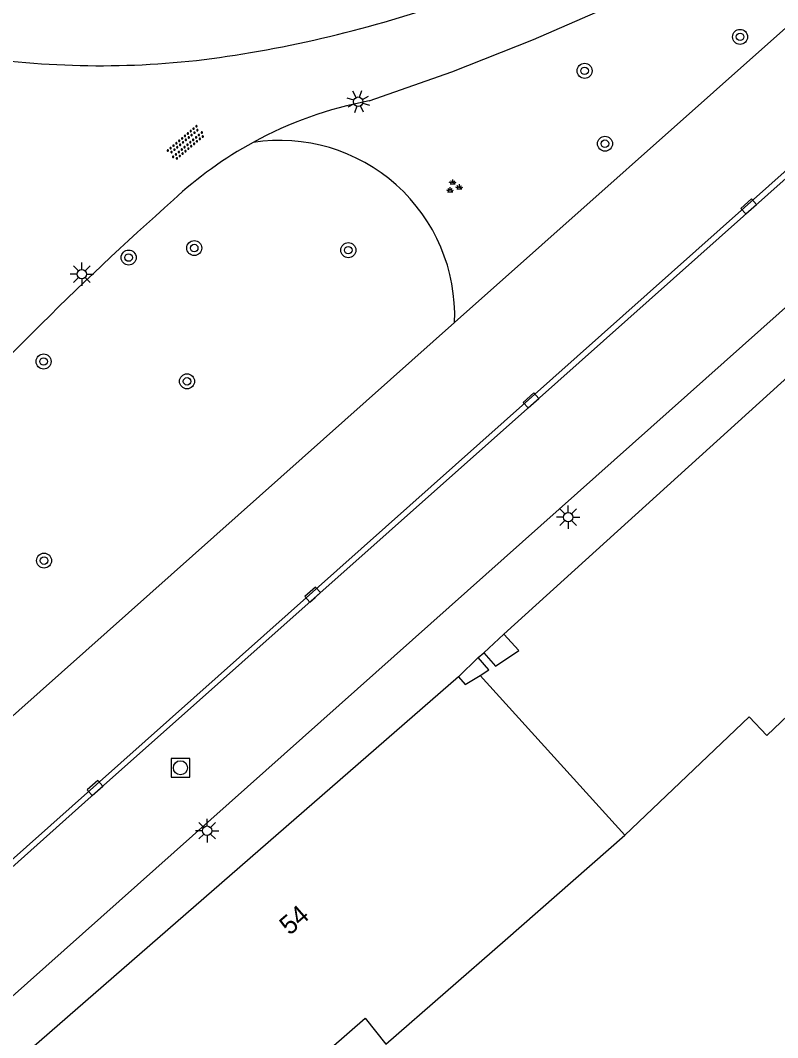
# Model space of a CAD drawing. Extents: x 132998 to 136004, y 396998 to 398512.
# Drawn here: x 133634.7 to 133675, y 397470 to 397524.1 of the extents above; entities that cross this region are included whole.
import ezdxf

# ---------------------------------------------------------------- set-up
doc = ezdxf.new("R2010")
doc.units = 0
for name, color, linetype in [('gg-anno-huisnummerreeks BGT', 7, 'Continuous'), ('gg-bbg-gedigitaliseerde bebouwing', 7, 'Continuous'), ('gg-bbg-hoofdgebouw', 7, 'Continuous'), ('gg-bbg-tussenscheiding', 7, 'Continuous'), ('gg-knt-onverhard', 7, 'Continuous'), ('gg-knt-verharding', 7, 'Continuous'), ('gg-knt-verharding nz', 7, 'Continuous'), ('gt-grn-groengrens', 7, 'Continuous'), ('gt-grn-weggrens', 7, 'Continuous'), ('gt-symb-boom', 7, 'Continuous'), ('gt-symb-groenvak', 7, 'Continuous'), ('gt-symb-kolk', 7, 'Continuous'), ('gt-symb-lichtmast', 7, 'Continuous'), ('gt-symb-overige verharding', 7, 'Continuous'), ('gt-symb-rioolschacht', 7, 'Continuous')]:
    doc.layers.add(name, color=color, linetype=linetype)

# ---------------------------------------------------------------- blocks, each defined once
blk = doc.blocks.new('gt0-OVH')
at = {"layer": 'gt-symb-overige verharding'}
for points in [[(-0.972, 0.298), (-0.967, 0.308), (-0.965, 0.319), (-0.966, 0.33), (-0.971, 0.34), (-0.978, 0.348), (-0.988, 0.353), (-0.999, 0.355), (-1.01, 0.354), (-1.02, 0.349), (-1.028, 0.342), (-1.033, 0.332), (-1.035, 0.321), (-1.034, 0.31), (-1.029, 0.3), (-1.022, 0.292), (-1.012, 0.287), (-1.001, 0.285), (-0.99, 0.286), (-0.98, 0.291)], [(-0.872, 0.106), (-0.867, 0.116), (-0.865, 0.126), (-0.866, 0.137), (-0.871, 0.147), (-0.878, 0.156), (-0.888, 0.161), (-0.899, 0.163), (-0.91, 0.162), (-0.92, 0.157), (-0.928, 0.15), (-0.933, 0.14), (-0.935, 0.129), (-0.934, 0.118), (-0.929, 0.108), (-0.922, 0.1), (-0.912, 0.095), (-0.901, 0.092), (-0.89, 0.094), (-0.88, 0.098)], [(-0.772, 0.298), (-0.767, 0.308), (-0.765, 0.319), (-0.766, 0.33), (-0.771, 0.34), (-0.778, 0.348), (-0.788, 0.353), (-0.799, 0.355), (-0.81, 0.354), (-0.82, 0.349), (-0.828, 0.342), (-0.833, 0.332), (-0.835, 0.321), (-0.834, 0.31), (-0.829, 0.3), (-0.822, 0.292), (-0.812, 0.287), (-0.801, 0.285), (-0.79, 0.286), (-0.78, 0.291)], [(-0.672, 0.106), (-0.667, 0.116), (-0.665, 0.126), (-0.666, 0.137), (-0.671, 0.147), (-0.678, 0.156), (-0.688, 0.161), (-0.699, 0.163), (-0.71, 0.162), (-0.72, 0.157), (-0.728, 0.15), (-0.733, 0.14), (-0.735, 0.129), (-0.734, 0.118), (-0.729, 0.108), (-0.722, 0.1), (-0.712, 0.095), (-0.701, 0.092), (-0.69, 0.094), (-0.68, 0.098)], [(-0.572, 0.298), (-0.567, 0.308), (-0.565, 0.319), (-0.566, 0.33), (-0.571, 0.34), (-0.578, 0.348), (-0.588, 0.353), (-0.599, 0.355), (-0.61, 0.354), (-0.62, 0.349), (-0.628, 0.342), (-0.633, 0.332), (-0.635, 0.321), (-0.634, 0.31), (-0.629, 0.3), (-0.622, 0.292), (-0.612, 0.287), (-0.601, 0.285), (-0.59, 0.286), (-0.58, 0.291)], [(-0.472, 0.106), (-0.467, 0.116), (-0.465, 0.126), (-0.466, 0.137), (-0.471, 0.147), (-0.478, 0.156), (-0.488, 0.161), (-0.499, 0.163), (-0.51, 0.162), (-0.52, 0.157), (-0.528, 0.15), (-0.533, 0.14), (-0.535, 0.129), (-0.534, 0.118), (-0.529, 0.108), (-0.522, 0.1), (-0.512, 0.095), (-0.501, 0.092), (-0.49, 0.094), (-0.48, 0.098)], [(-0.372, 0.298), (-0.367, 0.308), (-0.365, 0.319), (-0.366, 0.33), (-0.371, 0.34), (-0.378, 0.348), (-0.388, 0.353), (-0.399, 0.355), (-0.41, 0.354), (-0.42, 0.349), (-0.428, 0.342), (-0.433, 0.332), (-0.435, 0.321), (-0.434, 0.31), (-0.429, 0.3), (-0.422, 0.292), (-0.412, 0.287), (-0.401, 0.285), (-0.39, 0.286), (-0.38, 0.291)], [(-0.272, 0.106), (-0.267, 0.116), (-0.265, 0.126), (-0.266, 0.137), (-0.271, 0.147), (-0.278, 0.156), (-0.288, 0.161), (-0.299, 0.163), (-0.31, 0.162), (-0.32, 0.157), (-0.328, 0.15), (-0.333, 0.14), (-0.335, 0.129), (-0.334, 0.118), (-0.329, 0.108), (-0.322, 0.1), (-0.312, 0.095), (-0.301, 0.092), (-0.29, 0.094), (-0.28, 0.098)], [(-0.172, 0.298), (-0.167, 0.308), (-0.165, 0.319), (-0.166, 0.33), (-0.171, 0.34), (-0.178, 0.348), (-0.188, 0.353), (-0.199, 0.355), (-0.21, 0.354), (-0.22, 0.349), (-0.228, 0.342), (-0.233, 0.332), (-0.235, 0.321), (-0.234, 0.31), (-0.229, 0.3), (-0.222, 0.292), (-0.212, 0.287), (-0.201, 0.285), (-0.19, 0.286), (-0.18, 0.291)], [(-0.072, 0.106), (-0.067, 0.116), (-0.065, 0.126), (-0.066, 0.137), (-0.071, 0.147), (-0.078, 0.156), (-0.088, 0.161), (-0.099, 0.163), (-0.11, 0.162), (-0.12, 0.157), (-0.128, 0.15), (-0.133, 0.14), (-0.135, 0.129), (-0.134, 0.118), (-0.129, 0.108), (-0.122, 0.1), (-0.112, 0.095), (-0.101, 0.092), (-0.09, 0.094), (-0.08, 0.098)], [(0.028, 0.298), (0.033, 0.308), (0.035, 0.319), (0.034, 0.33), (0.029, 0.34), (0.022, 0.348), (0.012, 0.353), (0.001, 0.355), (-0.01, 0.354), (-0.02, 0.349), (-0.028, 0.342), (-0.033, 0.332), (-0.035, 0.321), (-0.034, 0.31), (-0.029, 0.3), (-0.022, 0.292), (-0.012, 0.287), (-0.001, 0.285), (0.01, 0.286), (0.02, 0.291)], [(0.128, 0.106), (0.133, 0.116), (0.135, 0.126), (0.134, 0.137), (0.129, 0.147), (0.122, 0.156), (0.112, 0.161), (0.101, 0.163), (0.09, 0.162), (0.08, 0.157), (0.072, 0.15), (0.067, 0.14), (0.065, 0.129), (0.066, 0.118), (0.071, 0.108), (0.078, 0.1), (0.088, 0.095), (0.099, 0.092), (0.11, 0.094), (0.12, 0.098)], [(0.228, 0.298), (0.233, 0.308), (0.235, 0.319), (0.234, 0.33), (0.229, 0.34), (0.222, 0.348), (0.212, 0.353), (0.201, 0.355), (0.19, 0.354), (0.18, 0.349), (0.172, 0.342), (0.167, 0.332), (0.165, 0.321), (0.166, 0.31), (0.171, 0.3), (0.178, 0.292), (0.188, 0.287), (0.199, 0.285), (0.21, 0.286), (0.22, 0.291)], [(0.328, 0.106), (0.333, 0.116), (0.335, 0.126), (0.334, 0.137), (0.329, 0.147), (0.322, 0.156), (0.312, 0.161), (0.301, 0.163), (0.29, 0.162), (0.28, 0.157), (0.272, 0.15), (0.267, 0.14), (0.265, 0.129), (0.266, 0.118), (0.271, 0.108), (0.278, 0.1), (0.288, 0.095), (0.299, 0.092), (0.31, 0.094), (0.32, 0.098)], [(0.428, 0.298), (0.433, 0.308), (0.435, 0.319), (0.434, 0.33), (0.429, 0.34), (0.422, 0.348), (0.412, 0.353), (0.401, 0.355), (0.39, 0.354), (0.38, 0.349), (0.372, 0.342), (0.367, 0.332), (0.365, 0.321), (0.366, 0.31), (0.371, 0.3), (0.378, 0.292), (0.388, 0.287), (0.399, 0.285), (0.41, 0.286), (0.42, 0.291)], [(0.528, 0.106), (0.533, 0.116), (0.535, 0.126), (0.534, 0.137), (0.529, 0.147), (0.522, 0.156), (0.512, 0.161), (0.501, 0.163), (0.49, 0.162), (0.48, 0.157), (0.472, 0.15), (0.467, 0.14), (0.465, 0.129), (0.466, 0.118), (0.471, 0.108), (0.478, 0.1), (0.488, 0.095), (0.499, 0.092), (0.51, 0.094), (0.52, 0.098)], [(0.628, 0.298), (0.633, 0.308), (0.635, 0.319), (0.634, 0.33), (0.629, 0.34), (0.622, 0.348), (0.612, 0.353), (0.601, 0.355), (0.59, 0.354), (0.58, 0.349), (0.572, 0.342), (0.567, 0.332), (0.565, 0.321), (0.566, 0.31), (0.571, 0.3), (0.578, 0.292), (0.588, 0.287), (0.599, 0.285), (0.61, 0.286), (0.62, 0.291)], [(0.728, 0.106), (0.733, 0.116), (0.735, 0.126), (0.734, 0.137), (0.729, 0.147), (0.722, 0.156), (0.712, 0.161), (0.701, 0.163), (0.69, 0.162), (0.68, 0.157), (0.672, 0.15), (0.667, 0.14), (0.665, 0.129), (0.666, 0.118), (0.671, 0.108), (0.678, 0.1), (0.688, 0.095), (0.699, 0.092), (0.71, 0.094), (0.72, 0.098)], [(0.828, 0.298), (0.833, 0.308), (0.835, 0.319), (0.834, 0.33), (0.829, 0.34), (0.822, 0.348), (0.812, 0.353), (0.801, 0.355), (0.79, 0.354), (0.78, 0.349), (0.772, 0.342), (0.767, 0.332), (0.765, 0.321), (0.766, 0.31), (0.771, 0.3), (0.778, 0.292), (0.788, 0.287), (0.799, 0.285), (0.81, 0.286), (0.82, 0.291)], [(0.928, 0.106), (0.933, 0.116), (0.935, 0.126), (0.934, 0.137), (0.929, 0.147), (0.922, 0.156), (0.912, 0.161), (0.901, 0.163), (0.89, 0.162), (0.88, 0.157), (0.872, 0.15), (0.867, 0.14), (0.865, 0.129), (0.866, 0.118), (0.871, 0.108), (0.878, 0.1), (0.888, 0.095), (0.899, 0.092), (0.91, 0.094), (0.92, 0.098)], [(1.028, 0.298), (1.033, 0.308), (1.035, 0.319), (1.034, 0.33), (1.029, 0.34), (1.022, 0.348), (1.012, 0.353), (1.001, 0.355), (0.99, 0.354), (0.98, 0.349), (0.972, 0.342), (0.967, 0.332), (0.965, 0.321), (0.966, 0.31), (0.971, 0.3), (0.978, 0.292), (0.988, 0.287), (0.999, 0.285), (1.01, 0.286), (1.02, 0.291)], [(-0.972, -0.142), (-0.967, -0.132), (-0.965, -0.121), (-0.966, -0.11), (-0.971, -0.1), (-0.978, -0.092), (-0.988, -0.087), (-0.999, -0.085), (-1.01, -0.086), (-1.02, -0.091), (-1.028, -0.098), (-1.033, -0.108), (-1.035, -0.119), (-1.034, -0.13), (-1.029, -0.14), (-1.022, -0.148), (-1.012, -0.153), (-1.001, -0.155), (-0.99, -0.154), (-0.98, -0.149)], [(-0.872, -0.334), (-0.867, -0.324), (-0.865, -0.314), (-0.866, -0.303), (-0.871, -0.293), (-0.878, -0.284), (-0.888, -0.279), (-0.899, -0.277), (-0.91, -0.278), (-0.92, -0.283), (-0.928, -0.29), (-0.933, -0.3), (-0.935, -0.311), (-0.934, -0.322), (-0.929, -0.332), (-0.922, -0.34), (-0.912, -0.345), (-0.901, -0.348), (-0.89, -0.346), (-0.88, -0.342)], [(-0.772, -0.142), (-0.767, -0.132), (-0.765, -0.121), (-0.766, -0.11), (-0.771, -0.1), (-0.778, -0.092), (-0.788, -0.087), (-0.799, -0.085), (-0.81, -0.086), (-0.82, -0.091), (-0.828, -0.098), (-0.833, -0.108), (-0.835, -0.119), (-0.834, -0.13), (-0.829, -0.14), (-0.822, -0.148), (-0.812, -0.153), (-0.801, -0.155), (-0.79, -0.154), (-0.78, -0.149)], [(-0.672, -0.334), (-0.667, -0.324), (-0.665, -0.314), (-0.666, -0.303), (-0.671, -0.293), (-0.678, -0.284), (-0.688, -0.279), (-0.699, -0.277), (-0.71, -0.278), (-0.72, -0.283), (-0.728, -0.29), (-0.733, -0.3), (-0.735, -0.311), (-0.734, -0.322), (-0.729, -0.332), (-0.722, -0.34), (-0.712, -0.345), (-0.701, -0.348), (-0.69, -0.346), (-0.68, -0.342)], [(-0.572, -0.142), (-0.567, -0.132), (-0.565, -0.121), (-0.566, -0.11), (-0.571, -0.1), (-0.578, -0.092), (-0.588, -0.087), (-0.599, -0.085), (-0.61, -0.086), (-0.62, -0.091), (-0.628, -0.098), (-0.633, -0.108), (-0.635, -0.119), (-0.634, -0.13), (-0.629, -0.14), (-0.622, -0.148), (-0.612, -0.153), (-0.601, -0.155), (-0.59, -0.154), (-0.58, -0.149)], [(-0.472, -0.334), (-0.467, -0.324), (-0.465, -0.314), (-0.466, -0.303), (-0.471, -0.293), (-0.478, -0.284), (-0.488, -0.279), (-0.499, -0.277), (-0.51, -0.278), (-0.52, -0.283), (-0.528, -0.29), (-0.533, -0.3), (-0.535, -0.311), (-0.534, -0.322), (-0.529, -0.332), (-0.522, -0.34), (-0.512, -0.345), (-0.501, -0.348), (-0.49, -0.346), (-0.48, -0.342)], [(-0.372, -0.142), (-0.367, -0.132), (-0.365, -0.121), (-0.366, -0.11), (-0.371, -0.1), (-0.378, -0.092), (-0.388, -0.087), (-0.399, -0.085), (-0.41, -0.086), (-0.42, -0.091), (-0.428, -0.098), (-0.433, -0.108), (-0.435, -0.119), (-0.434, -0.13), (-0.429, -0.14), (-0.422, -0.148), (-0.412, -0.153), (-0.401, -0.155), (-0.39, -0.154), (-0.38, -0.149)], [(-0.272, -0.334), (-0.267, -0.324), (-0.265, -0.314), (-0.266, -0.303), (-0.271, -0.293), (-0.278, -0.284), (-0.288, -0.279), (-0.299, -0.277), (-0.31, -0.278), (-0.32, -0.283), (-0.328, -0.29), (-0.333, -0.3), (-0.335, -0.311), (-0.334, -0.322), (-0.329, -0.332), (-0.322, -0.34), (-0.312, -0.345), (-0.301, -0.348), (-0.29, -0.346), (-0.28, -0.342)], [(-0.172, -0.142), (-0.167, -0.132), (-0.165, -0.121), (-0.166, -0.11), (-0.171, -0.1), (-0.178, -0.092), (-0.188, -0.087), (-0.199, -0.085), (-0.21, -0.086), (-0.22, -0.091), (-0.228, -0.098), (-0.233, -0.108), (-0.235, -0.119), (-0.234, -0.13), (-0.229, -0.14), (-0.222, -0.148), (-0.212, -0.153), (-0.201, -0.155), (-0.19, -0.154), (-0.18, -0.149)], [(-0.072, -0.334), (-0.067, -0.324), (-0.065, -0.314), (-0.066, -0.303), (-0.071, -0.293), (-0.078, -0.284), (-0.088, -0.279), (-0.099, -0.277), (-0.11, -0.278), (-0.12, -0.283), (-0.128, -0.29), (-0.133, -0.3), (-0.135, -0.311), (-0.134, -0.322), (-0.129, -0.332), (-0.122, -0.34), (-0.112, -0.345), (-0.101, -0.348), (-0.09, -0.346), (-0.08, -0.342)], [(0.028, -0.142), (0.033, -0.132), (0.035, -0.121), (0.034, -0.11), (0.029, -0.1), (0.022, -0.092), (0.012, -0.087), (0.001, -0.085), (-0.01, -0.086), (-0.02, -0.091), (-0.028, -0.098), (-0.033, -0.108), (-0.035, -0.119), (-0.034, -0.13), (-0.029, -0.14), (-0.022, -0.148), (-0.012, -0.153), (-0.001, -0.155), (0.01, -0.154), (0.02, -0.149)], [(0.128, -0.334), (0.133, -0.324), (0.135, -0.314), (0.134, -0.303), (0.129, -0.293), (0.122, -0.284), (0.112, -0.279), (0.101, -0.277), (0.09, -0.278), (0.08, -0.283), (0.072, -0.29), (0.067, -0.3), (0.065, -0.311), (0.066, -0.322), (0.071, -0.332), (0.078, -0.34), (0.088, -0.345), (0.099, -0.348), (0.11, -0.346), (0.12, -0.342)], [(0.228, -0.142), (0.233, -0.132), (0.235, -0.121), (0.234, -0.11), (0.229, -0.1), (0.222, -0.092), (0.212, -0.087), (0.201, -0.085), (0.19, -0.086), (0.18, -0.091), (0.172, -0.098), (0.167, -0.108), (0.165, -0.119), (0.166, -0.13), (0.171, -0.14), (0.178, -0.148), (0.188, -0.153), (0.199, -0.155), (0.21, -0.154), (0.22, -0.149)], [(0.328, -0.334), (0.333, -0.324), (0.335, -0.314), (0.334, -0.303), (0.329, -0.293), (0.322, -0.284), (0.312, -0.279), (0.301, -0.277), (0.29, -0.278), (0.28, -0.283), (0.272, -0.29), (0.267, -0.3), (0.265, -0.311), (0.266, -0.322), (0.271, -0.332), (0.278, -0.34), (0.288, -0.345), (0.299, -0.348), (0.31, -0.346), (0.32, -0.342)], [(0.428, -0.142), (0.433, -0.132), (0.435, -0.121), (0.434, -0.11), (0.429, -0.1), (0.422, -0.092), (0.412, -0.087), (0.401, -0.085), (0.39, -0.086), (0.38, -0.091), (0.372, -0.098), (0.367, -0.108), (0.365, -0.119), (0.366, -0.13), (0.371, -0.14), (0.378, -0.148), (0.388, -0.153), (0.399, -0.155), (0.41, -0.154), (0.42, -0.149)], [(0.528, -0.334), (0.533, -0.324), (0.535, -0.314), (0.534, -0.303), (0.529, -0.293), (0.522, -0.284), (0.512, -0.279), (0.501, -0.277), (0.49, -0.278), (0.48, -0.283), (0.472, -0.29), (0.467, -0.3), (0.465, -0.311), (0.466, -0.322), (0.471, -0.332), (0.478, -0.34), (0.488, -0.345), (0.499, -0.348), (0.51, -0.346), (0.52, -0.342)], [(0.628, -0.142), (0.633, -0.132), (0.635, -0.121), (0.634, -0.11), (0.629, -0.1), (0.622, -0.092), (0.612, -0.087), (0.601, -0.085), (0.59, -0.086), (0.58, -0.091), (0.572, -0.098), (0.567, -0.108), (0.565, -0.119), (0.566, -0.13), (0.571, -0.14), (0.578, -0.148), (0.588, -0.153), (0.599, -0.155), (0.61, -0.154), (0.62, -0.149)], [(0.728, -0.334), (0.733, -0.324), (0.735, -0.314), (0.734, -0.303), (0.729, -0.293), (0.722, -0.284), (0.712, -0.279), (0.701, -0.277), (0.69, -0.278), (0.68, -0.283), (0.672, -0.29), (0.667, -0.3), (0.665, -0.311), (0.666, -0.322), (0.671, -0.332), (0.678, -0.34), (0.688, -0.345), (0.699, -0.348), (0.71, -0.346), (0.72, -0.342)], [(0.828, -0.142), (0.833, -0.132), (0.835, -0.121), (0.834, -0.11), (0.829, -0.1), (0.822, -0.092), (0.812, -0.087), (0.801, -0.085), (0.79, -0.086), (0.78, -0.091), (0.772, -0.098), (0.767, -0.108), (0.765, -0.119), (0.766, -0.13), (0.771, -0.14), (0.778, -0.148), (0.788, -0.153), (0.799, -0.155), (0.81, -0.154), (0.82, -0.149)], [(0.928, -0.334), (0.933, -0.324), (0.935, -0.314), (0.934, -0.303), (0.929, -0.293), (0.922, -0.284), (0.912, -0.279), (0.901, -0.277), (0.89, -0.278), (0.88, -0.283), (0.872, -0.29), (0.867, -0.3), (0.865, -0.311), (0.866, -0.322), (0.871, -0.332), (0.878, -0.34), (0.888, -0.345), (0.899, -0.348), (0.91, -0.346), (0.92, -0.342)], [(1.028, -0.142), (1.033, -0.132), (1.035, -0.121), (1.034, -0.11), (1.029, -0.1), (1.022, -0.092), (1.012, -0.087), (1.001, -0.085), (0.99, -0.086), (0.98, -0.091), (0.972, -0.098), (0.967, -0.108), (0.965, -0.119), (0.966, -0.13), (0.971, -0.14), (0.978, -0.148), (0.988, -0.153), (0.999, -0.155), (1.01, -0.154), (1.02, -0.149)]]:
    blk.add_lwpolyline(points, close=True, dxfattribs=at)
blk = doc.blocks.new('gt0-LMAST')
at = {"layer": 'gt-symb-lichtmast'}
for p, q in [((-0.005, 0.246), (-0.005, 0.621)), ((-0.182, 0.173), (-0.447, 0.438)), ((0.172, 0.173), (0.437, 0.438)), ((-0.255, -0.004), (-0.63, -0.004)), ((-0.182, -0.181), (-0.447, -0.446)), ((-0.005, -0.254), (-0.005, -0.629)), ((0.437, -0.446), (0.172, -0.181)), ((0.245, -0.004), (0.62, -0.004))]:
    blk.add_line(p, q, dxfattribs=at)
blk.add_circle((-0.005, -0.004), 0.25, dxfattribs=at)
blk = doc.blocks.new('gt0-GRVAK')
at = {"layer": 'gt-symb-groenvak'}
for p, q in [((-0.11, 0.189), (-0.228, 0.24)), ((-0.182, 0.153), (0.088, 0.153)), ((-0.091, 0.211), (-0.156, 0.322)), ((-0.047, 0.214), (-0.047, 0.393)), ((-0.004, 0.211), (0.061, 0.322)), ((0.015, 0.189), (0.133, 0.24)), ((0.262, -0.052), (0.197, 0.059)), ((0.305, -0.049), (0.305, 0.13)), ((0.349, -0.052), (0.414, 0.059)), ((-0.245, -0.228), (-0.363, -0.177)), ((-0.318, -0.264), (-0.047, -0.264)), ((-0.226, -0.206), (-0.291, -0.095)), ((-0.183, -0.203), (-0.183, -0.024)), ((-0.139, -0.206), (-0.074, -0.095)), ((-0.12, -0.228), (-0.002, -0.177)), ((0.243, -0.074), (0.125, -0.023)), ((0.17, -0.11), (0.441, -0.11)), ((0.368, -0.074), (0.486, -0.023))]:
    blk.add_line(p, q, dxfattribs=at)
blk = doc.blocks.new('gt0-BOOM')
at = {"layer": 'gt-symb-boom'}
for radius in [0.4, 0.2]:
    blk.add_circle((0, 0), radius, dxfattribs=at)
blk = doc.blocks.new('gt0-KOLK')
at = {"layer": 'gt-symb-kolk'}
blk.add_lwpolyline([(0, 0), (0.375, 0), (0.375, 0.4), (-0.375, 0.4), (-0.375, 0), (0, 0)], dxfattribs=at)
blk = doc.blocks.new('gt0-RS')
at = {"layer": 'gt-symb-rioolschacht'}
blk.add_lwpolyline([(-0.5, -0.5), (0.5, -0.5), (0.5, 0.5), (-0.5, 0.5)], close=True, dxfattribs=at)
blk.add_circle((0, 0), 0.375, dxfattribs=at)

msp = doc.modelspace()

# ---------------------------------------------------------------- linework, layer by layer
at = {"layer": 'gg-bbg-gedigitaliseerde bebouwing'}
for points in [[(133666.897, 397480.767), (133673.519, 397487.06), (133674.461, 397486.072), (133682.801, 397494.024)], [(133650.303, 397468.611), (133653.091, 397471.033), (133654.179, 397469.659), (133660.537, 397475.181), (133666.897, 397480.767)]]:
    msp.add_lwpolyline(points, dxfattribs=at)
at = {"layer": 'gg-bbg-hoofdgebouw'}
for p, q in [((133660.47, 397491.47), (133661.262, 397490.595)), ((133659.103, 397490.216), (133659.405, 397490.478)), ((133658.06, 397489.19), (133635.338, 397469.429)), ((133658.06, 397489.19), (133658.414, 397488.783)), ((133658.414, 397488.783), (133659.201, 397489.267))]:
    msp.add_line(p, q, dxfattribs=at)
for points in [[(133691.85, 397519.89), (133687.104, 397515.591), (133660.47, 397491.47)], [(133659.405, 397490.478), (133660.021, 397489.768), (133661.262, 397490.595)], [(133659.201, 397489.267), (133659.673, 397489.558), (133659.103, 397490.216)]]:
    msp.add_lwpolyline(points, dxfattribs=at)
at = {"layer": 'gg-bbg-tussenscheiding'}
msp.add_line((133666.897, 397480.767), (133659.201, 397489.267), dxfattribs=at)
at = {"layer": 'gg-knt-onverhard'}
msp.add_lwpolyline([(133653.301, 397519.826), (133657.7, 397521.38), (133662.042, 397523.089), (133665.749, 397524.718), (133669.391, 397526.489), (133671.692, 397527.73), (133673.911, 397529.112), (133677.019, 397531.322), (133680.02, 397533.676)], dxfattribs=at)
for centre, radius, start, end in [((133636.113, 397586.525), 65.04, 279.2516, 291.33935), ((133638.988, 397567.719), 46.017, 263.0112, 279.4835), ((133657.166, 397499.236), 20.95, 100.6308, 118.6475), ((133657.17, 397499.236), 20.952, 118.6566, 132.9871), ((133748.125, 397395.425), 158.963, 131.45618, 138.86341)]:
    msp.add_arc(centre, radius, start, end, dxfattribs=at)
at = {"layer": 'gg-knt-verharding'}
for p, q in [((133657.846, 397508.043), (133682.824, 397530.273)), ((133608.495, 397464.12), (133657.846, 397508.043))]:
    msp.add_line(p, q, dxfattribs=at)
for points in [[(133563.851, 397416.375), (133563.661, 397416.601), (133748.382, 397581.05)], [(133630.717, 397475.877), (133638.846, 397483.125), (133662.04, 397503.745), (133684.398, 397523.644)]]:
    msp.add_lwpolyline(points, dxfattribs=at)
at = {"layer": 'gg-knt-verharding nz'}
msp.add_lwpolyline([(133634.137, 397472.042), (133687.792, 397519.829), (133684.398, 397523.644)], dxfattribs=at)
at = {"layer": 'gt-grn-groengrens'}
msp.add_arc((133648.535, 397508.411), 9.318, 357.7373, 98.7243, dxfattribs=at)
at = {"layer": 'gt-grn-weggrens'}
for p, q in [((133660.47, 397491.47), (133659.405, 397490.478)), ((133659.103, 397490.216), (133658.06, 397489.19))]:
    msp.add_line(p, q, dxfattribs=at)

# ---------------------------------------------------------------- block references
at = {"layer": 'gt-symb-boom'}
for p in [(133673.035, 397523.237), (133664.764, 397521.429), (133665.848, 397517.552), (133643.991, 397512.003), (133652.19, 397511.889), (133640.501, 397511.497), (133635.977, 397505.967), (133643.607, 397504.912), (133635.999, 397495.375)]:
    msp.add_blockref('gt0-BOOM', p, dxfattribs=at)
at = {"layer": 'gt-symb-groenvak'}
msp.add_blockref('gt0-GRVAK', (133657.793, 397515.263), dxfattribs=at)
at = {"layer": 'gt-symb-kolk'}
for p, rotation in [((133673.63, 397514.064), 41.665706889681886), ((133662.04, 397503.745), 41.66570688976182), ((133650.43, 397493.421), 41.6657068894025), ((133638.846, 397483.125), 41.6657068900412)]:
    msp.add_blockref('gt0-KOLK', p, dxfattribs=dict(at, rotation=rotation))
at = {"layer": 'gt-symb-lichtmast', "rotation": -17.63771555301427}
msp.add_blockref('gt0-LMAST', (133652.723, 397519.791), dxfattribs=at)
at = {"layer": 'gt-symb-lichtmast'}
for p in [(133638.014, 397510.617), (133663.895, 397497.69), (133644.68, 397481.013)]:
    msp.add_blockref('gt0-LMAST', p, dxfattribs=at)
at = {"layer": 'gt-symb-overige verharding', "rotation": 40.25318526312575}
msp.add_blockref('gt0-OVH', (133643.552, 397517.592), dxfattribs=at)
at = {"layer": 'gt-symb-rioolschacht'}
msp.add_blockref('gt0-RS', (133643.255, 397484.353), dxfattribs=at)

# ---------------------------------------------------------------- texts
at = {"layer": 'gg-anno-huisnummerreeks BGT'}
msp.add_text('54', height=1, rotation=41, dxfattribs=at).set_placement((133649.066, 397475.405))

doc.saveas('drawing.dxf')
